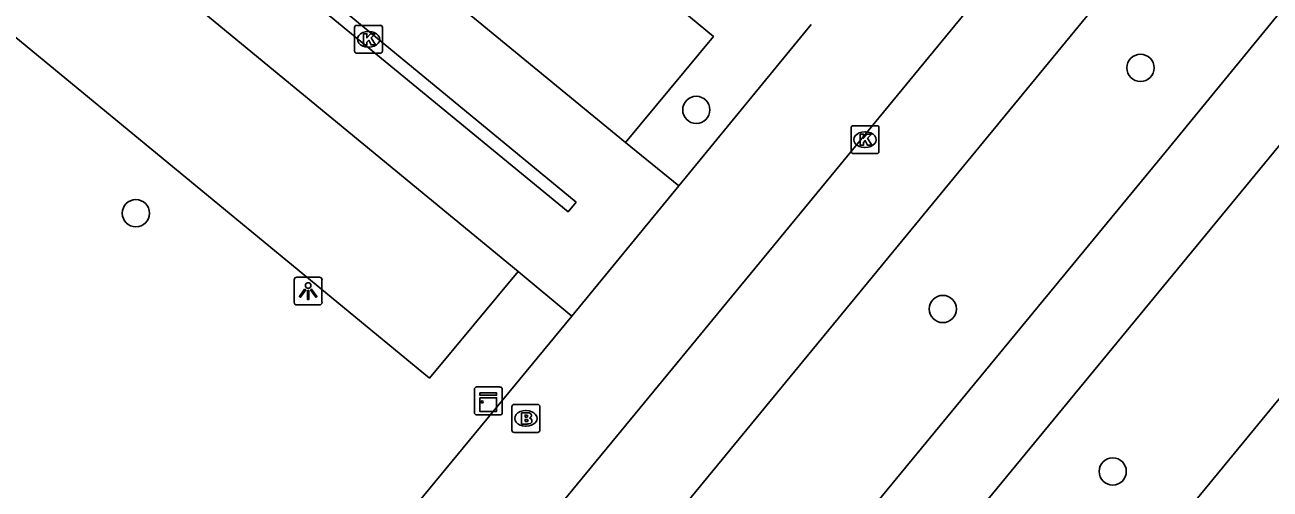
# Model space of a CAD drawing. Extents: x 155275 to 156263, y 382654 to 383635.
# Drawn here: x 155603.5 to 155648.17, y 383052.37 to 383069.02 of the extents above; entities that cross this region are included whole.
import ezdxf

# ---------------------------------------------------------------- set-up
doc = ezdxf.new("R2010")
doc.units = 0
for name, color, linetype in [('IMGEO_Boom', 7, 'Continuous'), ('IMGEO_Brandkraan', 7, 'Continuous'), ('IMGEO_Fietspad_gesloten', 7, 'Continuous'), ('IMGEO_Kast', 7, 'Continuous'), ('IMGEO_Kolk', 7, 'Continuous'), ('IMGEO_Lichtpunt', 7, 'Continuous'), ('IMGEO_Parkeervlak_open', 7, 'Continuous'), ('IMGEO_Rijbaan_lokaal_gesloten', 7, 'Continuous'), ('IMGEO_Voetpad_open', 7, 'Continuous')]:
    doc.layers.add(name, color=color, linetype=linetype)

msp = doc.modelspace()

# ---------------------------------------------------------------- linework, layer by layer
at = {"layer": 'IMGEO_Boom'}
for centre in [(155643.522, 383067.474), (155627.585, 383065.968), (155607.479, 383062.261), (155636.431, 383058.829), (155642.525, 383053.005)]:
    msp.add_circle(centre, 0.489, dxfattribs=at)
at = {"layer": 'IMGEO_Brandkraan'}
for p, q in [((155620.97, 383054.479), (155620.97, 383055.331)), ((155621.045, 383055.405), (155621.897, 383055.405)), ((155621.458, 383055.185), (155621.483, 383055.185)), ((155621.971, 383055.331), (155621.971, 383054.479)), ((155621.481, 383054.625), (155621.456, 383054.625)), ((155621.897, 383054.405), (155621.045, 383054.405))]:
    msp.add_line(p, q, dxfattribs=at)
for points in [[(155620.97, 383054.479), (155620.97, 383055.331)], [(155621.045, 383055.405), (155621.897, 383055.405)], [(155621.318, 383055.105), (155621.318, 383054.705), (155621.531, 383054.705)], [(155621.549, 383055.105), (155621.318, 383055.105)], [(155621.971, 383055.331), (155621.971, 383054.479)], [(155621.497, 383055.024), (155621.443, 383055.024), (155621.443, 383054.948)], [(155621.443, 383054.948), (155621.496, 383054.948)], [(155621.505, 383054.872), (155621.443, 383054.872), (155621.443, 383054.791)], [(155621.443, 383054.791), (155621.505, 383054.791)], [(155621.897, 383054.405), (155621.045, 383054.405)]]:
    msp.add_lwpolyline(points, dxfattribs=at)
for centre, radius, start, end in [((155621.047, 383055.329), 0.0765, 91.552, 178.448), ((155621.047, 383055.329), 0.0765, 91.552, 178.448), ((155621.553, 383054.96), 0.145, 59.4692, 91.5367), ((155621.578, 383055.007), 0.0922, 285.5137, 58.1501), ((155621.895, 383055.329), 0.0765, 1.552, 88.448), ((155621.895, 383055.329), 0.0765, 1.552, 88.448), ((155621.498, 383054.986), 0.0379, 267.8285, 90.9355), ((155621.506, 383054.831), 0.0404, 269.8759, 90.5077), ((155621.537, 383054.956), 0.251, 268.6676, 293.5347), ((155621.583, 383054.815), 0.105, 301.3115, 78.989), ((155621.047, 383054.481), 0.0765, 181.552, 268.448), ((155621.047, 383054.481), 0.0765, 181.552, 268.448), ((155621.895, 383054.481), 0.0765, 271.552, 358.448), ((155621.895, 383054.481), 0.0765, 271.552, 358.448)]:
    msp.add_arc(centre, radius, start, end, dxfattribs=at)
for centre, major_axis, ratio, start_param, end_param in [((155621.457, 383054.905), (-0.387, 0.002), 0.722429, 4.712389, 7.853982), ((155621.482, 383054.905), (-0.39, 0.002), 0.717154, 1.570796, 4.712389)]:
    msp.add_ellipse(centre, major_axis=major_axis, ratio=ratio, start_param=start_param, end_param=end_param, dxfattribs=at)
at = {"layer": 'IMGEO_Fietspad_gesloten'}
for points in [[(155706.581, 383139.306), (155702.643, 383134.878), (155693.747, 383124.076), (155661.118, 383084.828), (155644.459, 383064.506), (155599.926, 383010.505), (155576.394, 382981.806)], [(155578.449, 382979.563), (155602.123, 383008.412), (155669.504, 383090.181), (155696.136, 383122.234), (155702.244, 383129.715), (155705.062, 383133.055), (155708.331, 383136.749)]]:
    msp.add_lwpolyline(points, dxfattribs=at)
at = {"layer": 'IMGEO_Kast'}
for p, q in [((155619.625, 383055.107), (155619.625, 383055.948)), ((155619.625, 383055.948), (155619.625, 383055.107)), ((155619.7, 383056.032), (155620.541, 383056.032)), ((155620.541, 383056.032), (155619.7, 383056.032)), ((155620.625, 383055.957), (155620.625, 383055.116)), ((155620.625, 383055.116), (155620.625, 383055.957)), ((155620.55, 383055.032), (155619.709, 383055.032)), ((155619.709, 383055.032), (155620.55, 383055.032))]:
    msp.add_line(p, q, dxfattribs=at)
for points in [[(155619.82, 383055.822), (155620.42, 383055.822), (155620.42, 383055.737), (155619.82, 383055.737), (155619.82, 383055.822)], [(155619.82, 383055.647), (155620.42, 383055.647), (155620.42, 383055.158), (155619.82, 383055.158), (155619.82, 383055.647)]]:
    msp.add_lwpolyline(points, dxfattribs=at)
msp.add_circle((155619.904, 383055.496), 0.0377, dxfattribs=at)
for centre, start, end in [((155619.703, 383055.954), 92.4484, 184.2845), ((155619.703, 383055.954), 92.4484, 184.2845), ((155620.547, 383055.954), 2.4484, 94.2845), ((155620.547, 383055.954), 2.4484, 94.2845), ((155619.703, 383055.11), 182.4484, 274.2845), ((155619.703, 383055.11), 182.4484, 274.2845), ((155620.547, 383055.11), 272.4484, 4.2845), ((155620.547, 383055.11), 272.4484, 4.2845)]:
    msp.add_arc(centre, 0.0779, start, end, dxfattribs=at)
at = {"layer": 'IMGEO_Kolk'}
for p, q in [((155615.324, 383068.074), (155615.324, 383068.926)), ((155615.399, 383069), (155616.251, 383069)), ((155616.325, 383068.926), (155616.325, 383068.074)), ((155615.812, 383068.78), (155615.837, 383068.78)), ((155616.251, 383068), (155615.399, 383068)), ((155615.835, 383068.22), (155615.81, 383068.22)), ((155633.138, 383064.475), (155633.138, 383065.327)), ((155633.213, 383065.401), (155634.065, 383065.401)), ((155634.139, 383065.327), (155634.139, 383064.475)), ((155633.626, 383065.181), (155633.651, 383065.181)), ((155633.649, 383064.621), (155633.624, 383064.621)), ((155634.065, 383064.401), (155633.213, 383064.401))]:
    msp.add_line(p, q, dxfattribs=at)
for points in [[(155615.324, 383068.074), (155615.324, 383068.926)], [(155615.399, 383069), (155616.251, 383069)], [(155616.325, 383068.926), (155616.325, 383068.074)], [(155615.645, 383068.7), (155615.768, 383068.7), (155615.768, 383068.549), (155615.898, 383068.7), (155616.062, 383068.7), (155615.916, 383068.549), (155616.069, 383068.3), (155615.917, 383068.3), (155615.832, 383068.464), (155615.768, 383068.397), (155615.768, 383068.3), (155615.645, 383068.3), (155615.645, 383068.7)], [(155616.251, 383068), (155615.399, 383068)], [(155633.138, 383064.475), (155633.138, 383065.327)], [(155633.213, 383065.401), (155634.065, 383065.401)], [(155634.139, 383065.327), (155634.139, 383064.475)], [(155633.459, 383065.101), (155633.582, 383065.101), (155633.582, 383064.95), (155633.712, 383065.101), (155633.876, 383065.101), (155633.73, 383064.95), (155633.883, 383064.701), (155633.731, 383064.701), (155633.646, 383064.865), (155633.582, 383064.798), (155633.582, 383064.701), (155633.459, 383064.701), (155633.459, 383065.101)], [(155634.065, 383064.401), (155633.213, 383064.401)]]:
    msp.add_lwpolyline(points, dxfattribs=at)
for centre, start, end in [((155615.401, 383068.924), 91.552, 178.448), ((155615.401, 383068.924), 91.552, 178.448), ((155616.249, 383068.924), 1.552, 88.448), ((155616.249, 383068.924), 1.552, 88.448), ((155615.401, 383068.076), 181.552, 268.448), ((155615.401, 383068.076), 181.552, 268.448), ((155616.249, 383068.076), 271.552, 358.448), ((155616.249, 383068.076), 271.552, 358.448), ((155633.215, 383065.325), 91.552, 178.448), ((155633.215, 383065.325), 91.552, 178.448), ((155634.063, 383065.325), 1.552, 88.448), ((155634.063, 383065.325), 1.552, 88.448), ((155633.215, 383064.477), 181.552, 268.448), ((155633.215, 383064.477), 181.552, 268.448), ((155634.063, 383064.477), 271.552, 358.448), ((155634.063, 383064.477), 271.552, 358.448)]:
    msp.add_arc(centre, 0.0765, start, end, dxfattribs=at)
for centre, major_axis, ratio, start_param, end_param in [((155615.811, 383068.5), (-0.387, 0.002), 0.722429, 4.712389, 7.853982), ((155615.836, 383068.5), (-0.39, 0.002), 0.717154, 1.570796, 4.712389), ((155633.625, 383064.901), (-0.387, 0.002), 0.722429, 4.712389, 7.853982), ((155633.65, 383064.901), (-0.39, 0.002), 0.717154, 1.570796, 4.712389)]:
    msp.add_ellipse(centre, major_axis=major_axis, ratio=ratio, start_param=start_param, end_param=end_param, dxfattribs=at)
at = {"layer": 'IMGEO_Lichtpunt'}
for p, q in [((155614.061, 383059.97), (155613.253, 383059.97)), ((155614.061, 383059.97), (155613.253, 383059.97)), ((155613.159, 383059.875), (155613.159, 383059.068)), ((155613.159, 383059.875), (155613.159, 383059.068)), ((155614.155, 383059.068), (155614.155, 383059.875)), ((155614.155, 383059.068), (155614.155, 383059.875)), ((155613.253, 383058.974), (155614.061, 383058.974)), ((155613.253, 383058.974), (155614.061, 383058.974))]:
    msp.add_line(p, q, dxfattribs=at)
for points in [[(155613.533, 383059.539), (155613.572, 383059.511), (155613.384, 383059.249), (155613.346, 383059.276), (155613.533, 383059.539)], [(155613.745, 383059.511), (155613.783, 383059.538), (155613.97, 383059.276), (155613.931, 383059.248), (155613.745, 383059.511)], [(155613.635, 383059.491), (155613.682, 383059.491), (155613.682, 383059.169), (155613.635, 383059.169), (155613.635, 383059.491)]]:
    msp.add_lwpolyline(points, dxfattribs=at)
msp.add_circle((155613.658, 383059.673), 0.0994, dxfattribs=at)
for centre, start, end in [((155613.253, 383059.875), 90, 180), ((155613.253, 383059.875), 90, 180), ((155614.061, 383059.875), 0, 90), ((155614.061, 383059.875), 0, 90), ((155613.253, 383059.068), 180, 270), ((155613.253, 383059.068), 180, 270), ((155614.061, 383059.068), 270, 0), ((155614.061, 383059.068), 270, 360)]:
    msp.add_arc(centre, 0.0946, start, end, dxfattribs=at)
at = {"layer": 'IMGEO_Parkeervlak_open'}
for points in [[(155625.049, 383064.801), (155628.198, 383068.598), (155611.437, 383082.451), (155608.253, 383078.587)], [(155597.889, 383079.341), (155594.748, 383075.5), (155618.007, 383056.352), (155621.193, 383060.176)]]:
    msp.add_lwpolyline(points, dxfattribs=at)
at = {"layer": 'IMGEO_Rijbaan_lokaal_gesloten'}
for points in [[(155580.772, 382995.445), (155703.21, 383144.19)], [(155697.712, 383142.856), (155696.967, 383141.972), (155641.768, 383074.955), (155637.979, 383070.355), (155630.017, 383060.689), (155626.23, 383056.091), (155578.114, 382997.717)], [(155711.442, 383132.126), (155679.74, 383093.59), (155589.051, 382983.35)]]:
    msp.add_lwpolyline(points, dxfattribs=at)
at = {"layer": 'IMGEO_Voetpad_open'}
for points in [[(155597.889, 383079.341), (155621.193, 383060.176)], [(155625.049, 383064.801), (155608.253, 383078.587)], [(155623.28, 383062.663), (155622.987, 383062.316), (155604.293, 383077.677), (155604.609, 383078.037), (155623.28, 383062.663)], [(155631.705, 383069.03), (155626.96, 383063.247)], [(155626.96, 383063.247), (155625.049, 383064.801)], [(155623.114, 383058.577), (155626.96, 383063.247)], [(155621.193, 383060.176), (155623.114, 383058.577)], [(155609.224, 383041.743), (155623.114, 383058.577)]]:
    msp.add_lwpolyline(points, dxfattribs=at)

doc.saveas('drawing.dxf')
